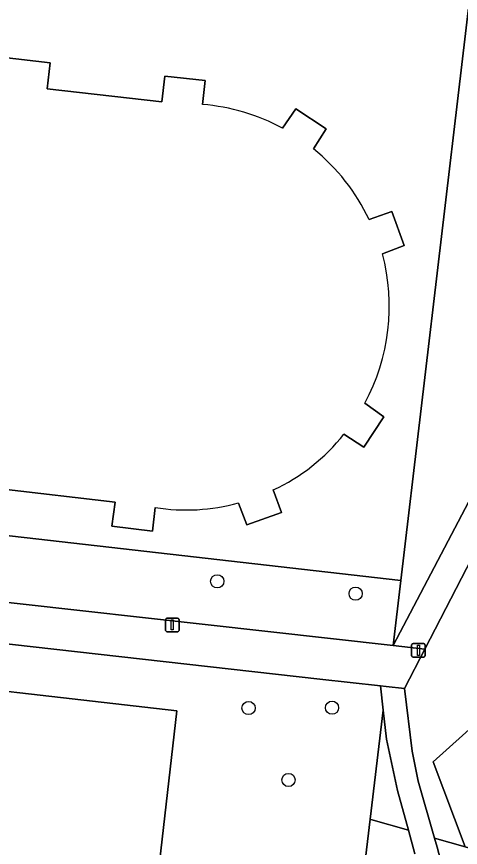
# Model space of a CAD drawing. Extents: x 161928 to 163071, y 386474 to 387428.
# Drawn here: x 162564 to 162596.9, y 386808.8 to 386870.3 of the extents above; entities that cross this region are included whole.
import ezdxf

# ---------------------------------------------------------------- set-up
doc = ezdxf.new("R2010")
doc.units = 0
for name, color, linetype in [('IMGEO_Boom', 7, 'Continuous'), ('IMGEO_Erf', 7, 'Continuous'), ('IMGEO_Groenvoorziening', 7, 'Continuous'), ('IMGEO_Lichtmast', 7, 'Continuous'), ('IMGEO_Pand', 7, 'Continuous'), ('IMGEO_Voetpad_gesloten', 7, 'Continuous'), ('IMGEO_Voetpad_halfverhard', 7, 'Continuous'), ('IMGEO_Voetpad_open', 7, 'Continuous')]:
    doc.layers.add(name, color=color, linetype=linetype)

msp = doc.modelspace()

# ---------------------------------------------------------------- linework, layer by layer
at = {"layer": 'IMGEO_Boom'}
for centre in [(162578.882, 386828.504), (162589.116, 386827.591), (162581.2, 386819.13), (162587.369, 386819.155), (162584.146, 386813.808)]:
    msp.add_circle(centre, 0.489, dxfattribs=at)
at = {"layer": 'IMGEO_Erf'}
for points in [[(162528.171, 386835.895), (162536.548, 386834.938), (162538.007, 386834.772), (162547.524, 386833.685), (162592.463, 386828.554), (162599.971, 386892.227)], [(162549.575, 386868.841), (162566.535, 386866.876)], [(162566.535, 386866.876), (162566.315, 386864.946), (162574.786, 386863.981), (162575.008, 386865.889), (162577.993, 386865.556), (162577.791, 386863.784)], [(162583.709, 386862.031), (162584.698, 386863.46), (162586.941, 386861.972), (162586.001, 386860.501)], [(162590.113, 386855.274), (162591.798, 386855.876), (162592.708, 386853.354), (162591.101, 386852.732)], [(162589.786, 386841.674), (162591.211, 386840.674), (162589.715, 386838.438), (162588.254, 386839.392)], [(162574.3, 386833.966), (162574.087, 386832.227), (162571.097, 386832.581), (162571.333, 386834.36), (162562.882, 386835.34)], [(162583.024, 386835.265), (162583.627, 386833.602), (162581.07, 386832.694), (162580.455, 386834.299)]]:
    msp.add_lwpolyline(points, dxfattribs=at)
msp.add_lwpolyline([(162590.197, 386810.896), (162591.162, 386818.96), (162590.957, 386820.768), (162586.471, 386821.274), (162552.129, 386825.148), (162551.783, 386821.695), (162575.899, 386818.929), (162572.408, 386788.492), (162557.025, 386790.256), (162556.061, 386781.857), (162540.754, 386783.612), (162532.405, 386784.57), (162531.842, 386779.193), (162531.76, 386778.407), (162540.094, 386777.49), (162540.185, 386778.232), (162546.923, 386777.131), (162570.982, 386774.364), (162585.621, 386772.68)], close=True, dxfattribs=at)
for centre, radius, start, end in [((162576.552, 386848.737), 15.098, 61.70548, 85.29437), ((162576.572, 386848.853), 14.986, 25.37134, 51.01182), ((162576.519, 386848.859), 15.088, 331.56203, 14.87462), ((162577.023, 386848.247), 14.302, 294.80866, 321.74537), ((162576.604, 386848.429), 14.645, 260.94842, 285.24521)]:
    msp.add_arc(centre, radius, start, end, dxfattribs=at)
at = {"layer": 'IMGEO_Groenvoorziening'}
for points in [[(162607.788, 386873.179), (162608.569, 386884.983), (162612.044, 386899.346), (162609.445, 386906.515), (162608.141, 386906.428), (162606.637, 386906.485), (162605.146, 386906.699), (162603.687, 386907.068), (162601.598, 386907.897), (162599.971, 386892.227), (162592.463, 386828.554), (162591.897, 386823.758), (162598.99, 386837.282), (162598.733, 386837.437), (162597.796, 386838.002), (162597.861, 386841.03), (162598.282, 386842.307), (162604.093, 386859.938)], [(162593.502, 386808.333), (162593.015, 386810.097), (162590.237, 386810.884), (162590.197, 386810.896), (162585.621, 386772.68)], [(162602.296, 386769.682), (162606.254, 386806.258), (162603.327, 386807.103), (162597.215, 386808.869), (162594.948, 386809.493), (162595.134, 386808.839), (162595.928, 386805.861), (162596.226, 386803.772), (162596.292, 386801.955), (162596.456, 386797.136), (162596.433, 386795.781), (162596.181, 386793.462), (162595.626, 386789.04), (162593.843, 386777.713), (162593.517, 386776.01), (162592.989, 386774.013), (162592.047, 386771.142), (162591.083, 386769.466), (162589.963, 386767.542)]]:
    msp.add_lwpolyline(points, dxfattribs=at)
for points in [[(162603.327, 386807.103), (162604.371, 386816.741), (162604.568, 386819.802), (162604.125, 386821.095), (162603.442, 386823.651), (162603.541, 386826.445), (162604.635, 386829.453), (162605.711, 386831.065), (162614.572, 386841.725), (162615.276, 386842.487), (162605.266, 386843.105), (162603.764, 386841.155), (162601.173, 386836.914), (162597.71, 386830.207), (162600.158, 386819.9), (162594.849, 386815.149), (162597.215, 386808.869)], [(162592.463, 386828.554), (162547.524, 386833.685), (162550.384, 386828.383), (162591.897, 386823.758)], [(162597.71, 386830.207), (162594.244, 386823.494), (162592.734, 386820.568), (162593.287, 386815.941), (162593.747, 386813.714), (162594.948, 386809.493), (162597.215, 386808.869), (162594.849, 386815.149), (162600.158, 386819.9)], [(162591.162, 386818.96), (162590.197, 386810.896), (162590.237, 386810.884), (162593.015, 386810.097), (162592.208, 386813.019), (162591.404, 386816.831)]]:
    msp.add_lwpolyline(points, close=True, dxfattribs=at)
at = {"layer": 'IMGEO_Lichtmast'}
for p, q in [((162575.064, 386824.878), (162575.064, 386825.678)), ((162575.064, 386825.678), (162575.064, 386824.878)), ((162575.164, 386825.778), (162575.954, 386825.778)), ((162575.954, 386825.778), (162575.164, 386825.778)), ((162576.054, 386825.678), (162576.054, 386824.878)), ((162576.054, 386824.878), (162576.054, 386825.678)), ((162575.954, 386824.778), (162575.164, 386824.778)), ((162575.164, 386824.778), (162575.954, 386824.778)), ((162593.259, 386823), (162593.259, 386823.8)), ((162593.259, 386823.8), (162593.259, 386823)), ((162593.359, 386823.9), (162594.149, 386823.9)), ((162594.149, 386823.9), (162593.359, 386823.9)), ((162594.249, 386823.8), (162594.249, 386823)), ((162594.249, 386823), (162594.249, 386823.8)), ((162594.149, 386822.9), (162593.359, 386822.9)), ((162593.359, 386822.9), (162594.149, 386822.9))]:
    msp.add_line(p, q, dxfattribs=at)
for points in [[(162575.484, 386825.653), (162575.634, 386825.653), (162575.634, 386824.903), (162575.484, 386824.903), (162575.484, 386825.653)], [(162593.679, 386823.775), (162593.829, 386823.775), (162593.829, 386823.025), (162593.679, 386823.025), (162593.679, 386823.775)]]:
    msp.add_lwpolyline(points, dxfattribs=at)
for centre, start, end in [((162575.164, 386825.678), 90, 180), ((162575.164, 386825.678), 90, 180), ((162575.954, 386825.678), 0, 90), ((162575.954, 386825.678), 360, 90), ((162575.164, 386824.878), 180, 270), ((162575.164, 386824.878), 180, 270), ((162575.954, 386824.878), 270, 0), ((162575.954, 386824.878), 270, 0), ((162593.359, 386823.8), 90, 180), ((162593.359, 386823.8), 90, 180), ((162594.149, 386823.8), 0, 90), ((162594.149, 386823.8), 360, 90), ((162593.359, 386823), 180, 270), ((162593.359, 386823), 180, 270), ((162594.149, 386823), 270, 0), ((162594.149, 386823), 270, 0)]:
    msp.add_arc(centre, 0.1, start, end, dxfattribs=at)
at = {"layer": 'IMGEO_Pand'}
for points in [[(162577.791, 386863.784), (162577.993, 386865.556), (162575.008, 386865.889), (162574.786, 386863.981), (162566.315, 386864.946), (162566.535, 386866.876), (162549.575, 386868.841)], [(162586.001, 386860.501), (162586.941, 386861.972), (162584.698, 386863.46), (162583.709, 386862.031)], [(162592.708, 386853.354), (162591.798, 386855.876), (162590.113, 386855.274)], [(162591.101, 386852.732), (162592.708, 386853.354)], [(162588.254, 386839.392), (162589.715, 386838.438), (162591.211, 386840.674), (162589.786, 386841.674)], [(162562.882, 386835.34), (162571.333, 386834.36), (162571.097, 386832.581), (162574.087, 386832.227), (162574.3, 386833.966)], [(162580.455, 386834.299), (162581.07, 386832.694), (162583.627, 386833.602), (162583.024, 386835.265)]]:
    msp.add_lwpolyline(points, dxfattribs=at)
msp.add_lwpolyline([(162551.783, 386821.695), (162549.334, 386800.335), (162542.136, 386801.067), (162542.097, 386803.066), (162534.624, 386803.923), (162534.24, 386800.572), (162532.405, 386784.57), (162540.754, 386783.612), (162556.061, 386781.857), (162557.025, 386790.256), (162572.408, 386788.492), (162575.899, 386818.929)], close=True, dxfattribs=at)
for centre, radius, start, end in [((162576.552, 386848.737), 15.098, 61.70548, 85.29437), ((162576.572, 386848.853), 14.986, 25.37134, 51.01182), ((162576.519, 386848.859), 15.088, 331.56203, 14.87462), ((162577.023, 386848.247), 14.302, 294.80866, 321.74537), ((162576.604, 386848.429), 14.645, 260.94842, 285.24521)]:
    msp.add_arc(centre, radius, start, end, dxfattribs=at)
at = {"layer": 'IMGEO_Voetpad_gesloten'}
msp.add_lwpolyline([(162671.483, 386918.507), (162669.972, 386913.868), (162648.515, 386891.916), (162644.924, 386888.242), (162644.214, 386887.515), (162613.641, 386856.237), (162606.912, 386848.77), (162602.83, 386843.786), (162600.651, 386840.448), (162600.161, 386839.515), (162598.99, 386837.282), (162591.897, 386823.758), (162594.244, 386823.494), (162597.71, 386830.207), (162601.173, 386836.914), (162603.764, 386841.155), (162605.266, 386843.105), (162606.796, 386845.091), (162612.431, 386851.679), (162614.163, 386853.703), (162648.938, 386889.403), (162650.148, 386890.645), (162671.422, 386912.486)], dxfattribs=at)
at = {"layer": 'IMGEO_Voetpad_halfverhard'}
msp.add_lwpolyline([(162595.928, 386805.861), (162595.134, 386808.839), (162594.948, 386809.493), (162593.747, 386813.714), (162593.287, 386815.941), (162592.734, 386820.568), (162591.374, 386820.721), (162590.957, 386820.768), (162591.162, 386818.96), (162591.404, 386816.831), (162592.208, 386813.019), (162593.015, 386810.097), (162593.502, 386808.333)], dxfattribs=at)
at = {"layer": 'IMGEO_Voetpad_open'}
msp.add_lwpolyline([(162527.763, 386827.865), (162552.129, 386825.148), (162586.471, 386821.274), (162590.957, 386820.768), (162591.374, 386820.721), (162592.734, 386820.568), (162594.244, 386823.494), (162591.897, 386823.758), (162550.384, 386828.383), (162537.488, 386829.82), (162535.962, 386829.99), (162529.613, 386830.697)], dxfattribs=at)

doc.saveas('drawing.dxf')
